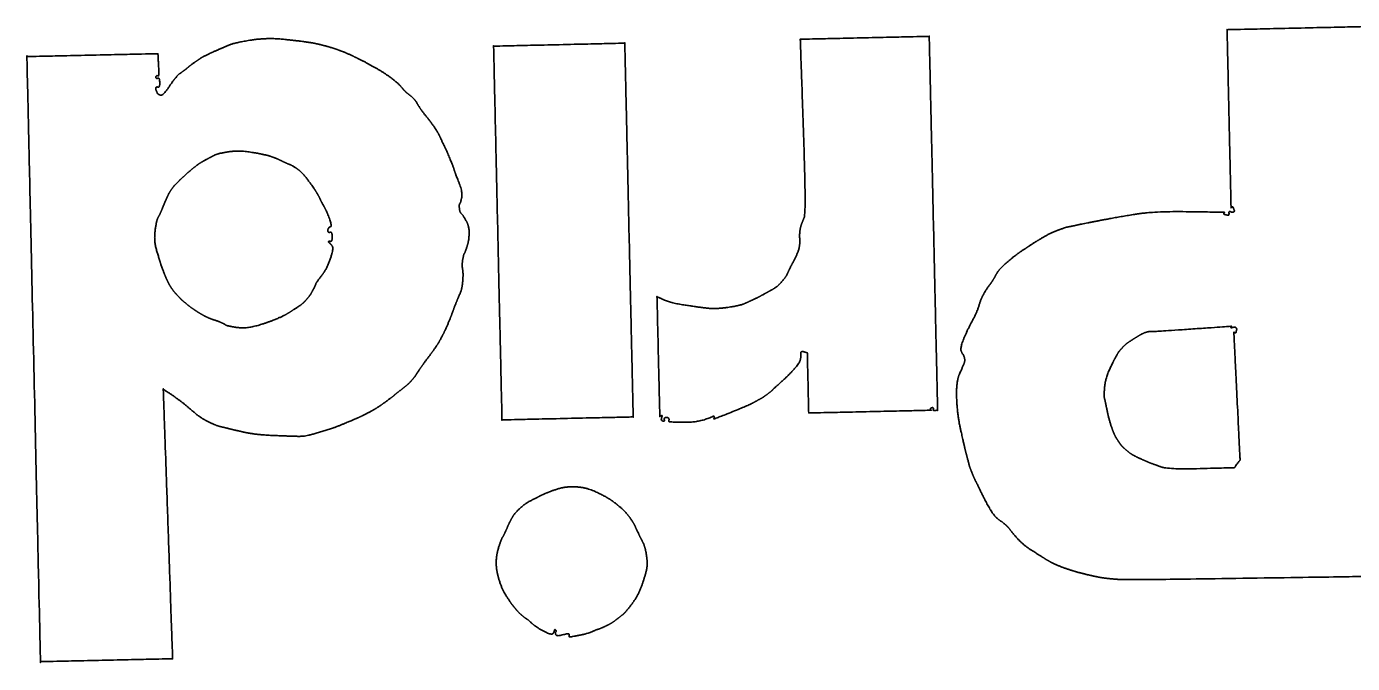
# Model space of a CAD drawing. Extents: x 2001876 to 2025694, y 804561 to 868938.
# Drawn here: x 2010836.35 to 2010879.36, y 834633.78 to 834654.43 of the extents above; entities that cross this region are included whole.
import ezdxf

# ---------------------------------------------------------------- set-up
doc = ezdxf.new("R2010")
doc.units = 0
doc.layers.add('Default', color=7, linetype='Continuous')

msp = doc.modelspace()

# ---------------------------------------------------------------- linework, layer by layer
at = {"layer": 'Default'}
for points in [[(2010875.291, 834654.329), (2010875.291, 834654.329), (2010879.832, 834654.431), (2010879.832, 834654.431)], [(2010875.42, 834648.556), (2010875.42, 834648.556), (2010875.291, 834654.329), (2010875.291, 834654.329)], [(2010842.433, 834653.619), (2010842.735, 834653.753), (2010843.14, 834653.917), (2010843.644, 834653.992)], [(2010843.644, 834653.992), (2010844.147, 834654.072), (2010845.213, 834653.964), (2010845.432, 834653.928)], [(2010845.432, 834653.928), (2010845.651, 834653.896), (2010845.693, 834653.888), (2010845.871, 834653.846)], [(2010845.871, 834653.846), (2010846.045, 834653.805), (2010846.315, 834653.725), (2010846.484, 834653.665)], [(2010851.502, 834653.795), (2010851.502, 834653.795), (2010855.757, 834653.891), (2010855.757, 834653.891)], [(2010851.774, 834641.676), (2010851.774, 834641.676), (2010851.502, 834653.795), (2010851.502, 834653.795)], [(2010855.757, 834653.891), (2010855.757, 834653.891), (2010856.029, 834641.772), (2010856.029, 834641.772)], [(2010861.449, 834654.019), (2010861.449, 834654.019), (2010865.631, 834654.112), (2010865.631, 834654.112)], [(2010861.578, 834648.245), (2010861.643, 834648.415), (2010861.449, 834654.019), (2010861.449, 834654.019)], [(2010865.631, 834654.112), (2010865.631, 834654.112), (2010865.903, 834641.993), (2010865.903, 834641.993)], [(2010836.365, 834653.456), (2010836.365, 834653.456), (2010840.615, 834653.551), (2010840.615, 834653.551)], [(2010836.805, 834633.836), (2010836.805, 834633.836), (2010836.365, 834653.456), (2010836.365, 834653.456)], [(2010840.615, 834653.551), (2010840.615, 834653.551), (2010840.654, 834652.82), (2010840.632, 834652.828)], [(2010841.813, 834653.273), (2010841.974, 834653.391), (2010842.136, 834653.485), (2010842.433, 834653.619)], [(2010846.484, 834653.665), (2010846.659, 834653.6), (2010846.7, 834653.583), (2010846.907, 834653.488)], [(2010846.907, 834653.488), (2010847.114, 834653.392), (2010847.482, 834653.2), (2010847.754, 834653.043)], [(2010841.201, 834652.782), (2010841.294, 834652.898), (2010841.321, 834652.898), (2010841.424, 834652.978)], [(2010841.424, 834652.978), (2010841.532, 834653.053), (2010841.647, 834653.16), (2010841.813, 834653.273)], [(2010847.754, 834653.043), (2010848.025, 834652.885), (2010848.424, 834652.571), (2010848.489, 834652.491)], [(2010840.563, 834652.827), (2010840.546, 834652.808), (2010840.546, 834652.772), (2010840.565, 834652.754)], [(2010840.632, 834652.828), (2010840.609, 834652.832), (2010840.577, 834652.845), (2010840.563, 834652.827)], [(2010840.565, 834652.754), (2010840.583, 834652.741), (2010840.597, 834652.755), (2010840.633, 834652.756)], [(2010840.633, 834652.756), (2010840.67, 834652.756), (2010840.676, 834652.475), (2010840.64, 834652.469)], [(2010840.696, 834652.207), (2010840.778, 834652.186), (2010841.104, 834652.671), (2010841.201, 834652.782)], [(2010840.571, 834652.468), (2010840.535, 834652.453), (2010840.551, 834652.367), (2010840.575, 834652.322)], [(2010840.64, 834652.469), (2010840.608, 834652.459), (2010840.603, 834652.478), (2010840.571, 834652.468)], [(2010840.575, 834652.322), (2010840.594, 834652.273), (2010840.618, 834652.232), (2010840.696, 834652.207)], [(2010848.489, 834652.491), (2010848.559, 834652.415), (2010848.559, 834652.406), (2010848.629, 834652.335)], [(2010848.629, 834652.335), (2010848.699, 834652.264), (2010848.847, 834652.162), (2010848.921, 834652.077)], [(2010848.921, 834652.077), (2010849.001, 834651.988), (2010849.011, 834651.948), (2010849.095, 834651.818)], [(2010849.095, 834651.818), (2010849.176, 834651.688), (2010849.437, 834651.375), (2010849.569, 834651.182)], [(2010849.569, 834651.182), (2010849.701, 834650.985), (2010849.753, 834650.873), (2010849.858, 834650.652)], [(2010842.879, 834650.364), (2010843.183, 834650.416), (2010843.826, 834650.33), (2010844, 834650.289)], [(2010849.858, 834650.652), (2010849.968, 834650.427), (2010850.175, 834649.927), (2010850.204, 834649.846)], [(2010841.682, 834649.773), (2010841.834, 834649.899), (2010841.986, 834650.012), (2010842.18, 834650.116)], [(2010842.18, 834650.116), (2010842.377, 834650.225), (2010842.571, 834650.316), (2010842.879, 834650.364)], [(2010844, 834650.289), (2010844.173, 834650.252), (2010844.219, 834650.239), (2010844.343, 834650.196)], [(2010844.343, 834650.196), (2010844.467, 834650.149), (2010844.614, 834650.08), (2010844.742, 834650.019)], [(2010844.742, 834650.019), (2010844.871, 834649.958), (2010844.935, 834649.946), (2010845.11, 834649.832)], [(2010841.25, 834649.377), (2010841.348, 834649.474), (2010841.531, 834649.647), (2010841.682, 834649.773)], [(2010845.11, 834649.832), (2010845.281, 834649.722), (2010845.675, 834649.189), (2010845.727, 834649.104)], [(2010850.204, 834649.846), (2010850.228, 834649.765), (2010850.228, 834649.765), (2010850.258, 834649.683)], [(2010850.258, 834649.683), (2010850.287, 834649.602), (2010850.499, 834649.061), (2010850.466, 834648.888)], [(2010840.781, 834648.588), (2010840.872, 834648.809), (2010840.98, 834649.048), (2010841.064, 834649.163)], [(2010841.064, 834649.163), (2010841.148, 834649.279), (2010841.152, 834649.274), (2010841.25, 834649.377)], [(2010845.727, 834649.104), (2010845.779, 834649.019), (2010845.784, 834649.01), (2010845.831, 834648.929)], [(2010845.831, 834648.929), (2010845.874, 834648.848), (2010845.903, 834648.762), (2010845.993, 834648.61)], [(2010850.466, 834648.888), (2010850.434, 834648.714), (2010850.38, 834648.672), (2010850.392, 834648.54)], [(2010840.525, 834647.832), (2010840.568, 834648.152), (2010840.691, 834648.364), (2010840.781, 834648.588)], [(2010845.993, 834648.61), (2010846.083, 834648.457), (2010846.262, 834647.965), (2010846.226, 834647.946)], [(2010850.392, 834648.54), (2010850.405, 834648.404), (2010850.497, 834648.333), (2010850.606, 834648.145)], [(2010861.43, 834647.733), (2010861.441, 834647.879), (2010861.509, 834648.08), (2010861.578, 834648.245)], [(2010870.394, 834647.988), (2010870.674, 834648.049), (2010871.63, 834648.23), (2010872.25, 834648.335)], [(2010872.25, 834648.335), (2010872.871, 834648.444), (2010875.205, 834648.41), (2010875.205, 834648.41)], [(2010875.205, 834648.41), (2010875.205, 834648.41), (2010875.175, 834648.346), (2010875.207, 834648.337)], [(2010875.207, 834648.337), (2010875.257, 834648.325), (2010875.348, 834648.304), (2010875.352, 834648.341)], [(2010875.352, 834648.341), (2010875.36, 834648.377), (2010875.338, 834648.377), (2010875.351, 834648.413)], [(2010875.351, 834648.413), (2010875.368, 834648.446), (2010875.451, 834648.402), (2010875.496, 834648.417)], [(2010875.493, 834648.558), (2010875.483, 834648.594), (2010875.42, 834648.556), (2010875.42, 834648.556)], [(2010875.496, 834648.417), (2010875.541, 834648.431), (2010875.507, 834648.512), (2010875.493, 834648.558)], [(2010840.714, 834646.718), (2010840.622, 834646.988), (2010840.482, 834647.513), (2010840.525, 834647.832)], [(2010846.154, 834647.899), (2010846.128, 834647.872), (2010846.121, 834647.767), (2010846.157, 834647.758)], [(2010846.226, 834647.946), (2010846.186, 834647.927), (2010846.176, 834647.932), (2010846.154, 834647.899)], [(2010850.606, 834648.145), (2010850.715, 834647.956), (2010850.703, 834647.478), (2010850.634, 834647.281)], [(2010869.015, 834647.407), (2010869.221, 834647.539), (2010869.607, 834647.757), (2010869.847, 834647.84)], [(2010869.847, 834647.84), (2010870.081, 834647.927), (2010870.117, 834647.928), (2010870.394, 834647.988)], [(2010846.164, 834647.468), (2010846.128, 834647.462), (2010846.207, 834647.387), (2010846.267, 834647.315)], [(2010846.157, 834647.758), (2010846.19, 834647.746), (2010846.194, 834647.764), (2010846.23, 834647.76)], [(2010846.237, 834647.469), (2010846.201, 834647.459), (2010846.2, 834647.473), (2010846.164, 834647.468)], [(2010846.23, 834647.76), (2010846.262, 834647.752), (2010846.268, 834647.479), (2010846.237, 834647.469)], [(2010861.145, 834646.658), (2010861.25, 834646.855), (2010861.415, 834647.2), (2010861.429, 834647.378)], [(2010861.429, 834647.378), (2010861.444, 834647.556), (2010861.42, 834647.582), (2010861.43, 834647.733)], [(2010868.562, 834647.106), (2010868.768, 834647.247), (2010868.809, 834647.271), (2010869.015, 834647.407)], [(2010846.267, 834647.315), (2010846.324, 834647.244), (2010846.085, 834646.552), (2010845.921, 834646.352)], [(2010850.634, 834647.281), (2010850.571, 834647.084), (2010850.539, 834647.07), (2010850.502, 834646.887)], [(2010867.844, 834646.462), (2010867.924, 834646.582), (2010868.356, 834646.965), (2010868.562, 834647.106)], [(2010840.926, 834646.177), (2010840.883, 834646.267), (2010840.806, 834646.451), (2010840.714, 834646.718)], [(2010850.502, 834646.887), (2010850.47, 834646.7), (2010850.522, 834646.419), (2010850.5, 834646.178)], [(2010860.852, 834646.16), (2010860.989, 834646.317), (2010861.045, 834646.455), (2010861.145, 834646.658)], [(2010841.021, 834646.001), (2010840.969, 834646.087), (2010840.969, 834646.087), (2010840.926, 834646.177)], [(2010845.921, 834646.352), (2010845.757, 834646.149), (2010845.714, 834646.016), (2010845.645, 834645.891)], [(2010850.5, 834646.178), (2010850.483, 834645.932), (2010850.349, 834645.628), (2010850.28, 834645.459)], [(2010860.301, 834645.77), (2010860.458, 834645.855), (2010860.714, 834646.002), (2010860.852, 834646.16)], [(2010867.427, 834645.812), (2010867.554, 834646.019), (2010867.634, 834646.103), (2010867.7, 834646.213)], [(2010867.7, 834646.213), (2010867.77, 834646.324), (2010867.77, 834646.342), (2010867.844, 834646.462)], [(2010841.288, 834645.671), (2010841.2, 834645.755), (2010841.073, 834645.916), (2010841.021, 834646.001)], [(2010841.515, 834645.458), (2010841.414, 834645.542), (2010841.372, 834645.582), (2010841.288, 834645.671)], [(2010845.645, 834645.891), (2010845.575, 834645.767), (2010845.562, 834645.735), (2010845.469, 834645.624)], [(2010856.893, 834641.791), (2010856.893, 834641.791), (2010856.801, 834645.673), (2010856.801, 834645.673)], [(2010856.801, 834645.673), (2010856.801, 834645.673), (2010857.183, 834645.486), (2010857.589, 834645.418)], [(2010859.95, 834645.589), (2010860.13, 834645.675), (2010860.144, 834645.685), (2010860.301, 834645.77)], [(2010867.034, 834644.898), (2010867.195, 834645.197), (2010867.304, 834645.6), (2010867.427, 834645.812)], [(2010841.932, 834645.158), (2010841.798, 834645.241), (2010841.622, 834645.369), (2010841.515, 834645.458)], [(2010845.04, 834645.268), (2010844.856, 834645.146), (2010844.659, 834645.032), (2010844.348, 834644.907)], [(2010845.469, 834645.624), (2010845.376, 834645.508), (2010845.228, 834645.386), (2010845.04, 834645.268)], [(2010850.28, 834645.459), (2010850.211, 834645.289), (2010850.215, 834645.284), (2010850.151, 834645.115)], [(2010857.589, 834645.418), (2010858.087, 834645.338), (2010858.702, 834645.266), (2010859.101, 834645.325)], [(2010859.101, 834645.325), (2010859.496, 834645.383), (2010859.775, 834645.508), (2010859.95, 834645.589)], [(2010842.323, 834644.957), (2010842.213, 834645), (2010842.065, 834645.079), (2010841.932, 834645.158)], [(2010842.579, 834644.867), (2010842.396, 834644.936), (2010842.433, 834644.914), (2010842.323, 834644.957)], [(2010843.134, 834644.68), (2010842.842, 834644.723), (2010842.758, 834644.799), (2010842.579, 834644.867)], [(2010844.348, 834644.907), (2010844.037, 834644.782), (2010843.421, 834644.632), (2010843.134, 834644.68)], [(2010850.151, 834645.115), (2010850.086, 834644.945), (2010849.931, 834644.578), (2010849.835, 834644.394)], [(2010866.669, 834643.903), (2010866.626, 834644.002), (2010866.868, 834644.598), (2010867.034, 834644.898)], [(2010849.835, 834644.394), (2010849.735, 834644.205), (2010849.708, 834644.163), (2010849.589, 834643.988)], [(2010872.322, 834644.339), (2010872.465, 834644.433), (2010872.672, 834644.528), (2010872.754, 834644.539)], [(2010872.754, 834644.539), (2010872.836, 834644.55), (2010872.863, 834644.542), (2010872.918, 834644.543)], [(2010872.918, 834644.543), (2010872.972, 834644.54), (2010875.434, 834644.713), (2010875.434, 834644.713)], [(2010875.434, 834644.713), (2010875.434, 834644.713), (2010875.408, 834644.653), (2010875.435, 834644.663)], [(2010875.435, 834644.663), (2010875.484, 834644.673), (2010875.543, 834644.697), (2010875.58, 834644.666)], [(2010875.511, 834644.519), (2010875.511, 834644.519), (2010875.713, 834640.381), (2010875.713, 834640.381)], [(2010875.583, 834644.521), (2010875.575, 834644.484), (2010875.511, 834644.519), (2010875.511, 834644.519)], [(2010875.58, 834644.666), (2010875.613, 834644.631), (2010875.591, 834644.567), (2010875.583, 834644.521)], [(2010849.589, 834643.988), (2010849.466, 834643.808), (2010849.223, 834643.497), (2010849.104, 834643.317)], [(2010871.659, 834643.678), (2010871.76, 834643.853), (2010871.777, 834643.89), (2010871.884, 834644.006)], [(2010871.884, 834644.006), (2010871.99, 834644.127), (2010872.178, 834644.249), (2010872.322, 834644.339)], [(2010861.45, 834643.626), (2010861.434, 834643.521), (2010860.977, 834643.029), (2010860.785, 834642.865)], [(2010861.463, 834643.845), (2010861.465, 834643.772), (2010861.47, 834643.731), (2010861.45, 834643.626)], [(2010861.677, 834643.85), (2010861.677, 834643.85), (2010861.462, 834643.913), (2010861.463, 834643.845)], [(2010861.721, 834641.9), (2010861.721, 834641.9), (2010861.677, 834643.85), (2010861.677, 834643.85)], [(2010866.613, 834643.164), (2010866.726, 834643.422), (2010866.799, 834643.601), (2010866.769, 834643.705)], [(2010866.769, 834643.705), (2010866.735, 834643.809), (2010866.713, 834643.799), (2010866.669, 834643.903)], [(2010871.317, 834642.711), (2010871.338, 834642.993), (2010871.563, 834643.503), (2010871.659, 834643.678)], [(2010849.104, 834643.317), (2010848.985, 834643.142), (2010848.946, 834643.073), (2010848.84, 834642.952)], [(2010866.649, 834641.36), (2010866.544, 834641.808), (2010866.496, 834642.907), (2010866.613, 834643.164)], [(2010840.787, 834642.671), (2010840.787, 834642.671), (2010841.092, 834633.932), (2010841.092, 834633.932)], [(2010841.545, 834642.129), (2010841.322, 834642.315), (2010840.787, 834642.671), (2010840.787, 834642.671)], [(2010848.84, 834642.952), (2010848.733, 834642.836), (2010848.603, 834642.733), (2010848.465, 834642.625)], [(2010860.785, 834642.865), (2010860.588, 834642.697), (2010860.535, 834642.628), (2010860.397, 834642.52)], [(2010871.382, 834642.062), (2010871.335, 834642.302), (2010871.296, 834642.433), (2010871.317, 834642.711)], [(2010848.031, 834642.284), (2010847.852, 834642.152), (2010847.601, 834641.992), (2010847.367, 834641.873)], [(2010848.465, 834642.625), (2010848.326, 834642.518), (2010848.21, 834642.415), (2010848.031, 834642.284)], [(2010859.939, 834642.242), (2010859.787, 834642.152), (2010858.646, 834641.703), (2010858.646, 834641.703)], [(2010860.397, 834642.52), (2010860.258, 834642.417), (2010860.096, 834642.327), (2010859.939, 834642.242)], [(2010842.257, 834641.613), (2010842.027, 834641.726), (2010841.767, 834641.938), (2010841.545, 834642.129)], [(2010847.367, 834641.873), (2010847.134, 834641.754), (2010846.985, 834641.696), (2010846.647, 834641.552)], [(2010856.966, 834641.793), (2010856.974, 834641.829), (2010856.893, 834641.791), (2010856.893, 834641.791)], [(2010856.969, 834641.647), (2010856.937, 834641.665), (2010856.948, 834641.747), (2010856.966, 834641.793)], [(2010858.626, 834641.794), (2010858.189, 834641.588), (2010857.193, 834641.607), (2010857.188, 834641.62)], [(2010858.646, 834641.703), (2010858.646, 834641.703), (2010858.671, 834641.813), (2010858.626, 834641.794)], [(2010865.689, 834641.989), (2010865.689, 834641.989), (2010861.721, 834641.9), (2010861.721, 834641.9)], [(2010865.687, 834642.061), (2010865.66, 834642.056), (2010865.689, 834641.989), (2010865.689, 834641.989)], [(2010865.756, 834642.063), (2010865.742, 834642.081), (2010865.71, 834642.066), (2010865.687, 834642.061)], [(2010865.757, 834641.99), (2010865.761, 834642.013), (2010865.774, 834642.045), (2010865.756, 834642.063)], [(2010865.903, 834641.993), (2010865.903, 834641.993), (2010865.753, 834641.967), (2010865.757, 834641.99)], [(2010871.604, 834641.28), (2010871.541, 834641.429), (2010871.432, 834641.822), (2010871.382, 834642.062)], [(2010842.871, 834641.404), (2010842.697, 834641.445), (2010842.482, 834641.5), (2010842.257, 834641.613)], [(2010843.259, 834641.313), (2010843.118, 834641.341), (2010843.04, 834641.362), (2010842.871, 834641.404)], [(2010846.647, 834641.552), (2010846.314, 834641.408), (2010845.414, 834641.147), (2010845.301, 834641.145)], [(2010856.029, 834641.772), (2010856.029, 834641.772), (2010851.774, 834641.676), (2010851.774, 834641.676)], [(2010857.042, 834641.649), (2010857.028, 834641.631), (2010857.001, 834641.634), (2010856.969, 834641.647)], [(2010857.04, 834641.722), (2010857.027, 834641.69), (2010857.055, 834641.672), (2010857.042, 834641.649)], [(2010857.181, 834641.725), (2010857.162, 834641.756), (2010857.048, 834641.758), (2010857.04, 834641.722)], [(2010857.183, 834641.652), (2010857.182, 834641.67), (2010857.2, 834641.693), (2010857.181, 834641.725)], [(2010857.188, 834641.62), (2010857.183, 834641.639), (2010857.183, 834641.639), (2010857.183, 834641.652)], [(2010866.87, 834640.432), (2010866.806, 834640.667), (2010866.75, 834640.916), (2010866.649, 834641.36)], [(2010843.721, 834641.223), (2010843.488, 834641.259), (2010843.401, 834641.279), (2010843.259, 834641.313)], [(2010845.078, 834641.144), (2010844.964, 834641.146), (2010843.949, 834641.187), (2010843.721, 834641.223)], [(2010845.301, 834641.145), (2010845.192, 834641.142), (2010845.192, 834641.142), (2010845.078, 834641.144)], [(2010871.756, 834640.997), (2010871.69, 834641.1), (2010871.666, 834641.136), (2010871.604, 834641.28)], [(2010872.022, 834640.698), (2010871.897, 834640.8), (2010871.822, 834640.898), (2010871.756, 834640.997)], [(2010872.51, 834640.404), (2010872.317, 834640.491), (2010872.142, 834640.592), (2010872.022, 834640.698)], [(2010867.022, 834639.949), (2010866.95, 834640.134), (2010866.93, 834640.197), (2010866.87, 834640.432)], [(2010873.157, 834640.15), (2010872.937, 834640.227), (2010872.703, 834640.318), (2010872.51, 834640.404)], [(2010875.527, 834640.126), (2010875.527, 834640.126), (2010873.373, 834640.069), (2010873.157, 834640.15)], [(2010875.713, 834640.381), (2010875.713, 834640.381), (2010875.527, 834640.126), (2010875.527, 834640.126)], [(2010867.308, 834639.342), (2010867.189, 834639.594), (2010867.094, 834639.769), (2010867.022, 834639.949)], [(2010852.353, 834638.806), (2010852.518, 834638.96), (2010852.9, 834639.155), (2010853.021, 834639.217)], [(2010853.021, 834639.217), (2010853.147, 834639.274), (2010853.147, 834639.278), (2010853.273, 834639.327)], [(2010853.273, 834639.327), (2010853.4, 834639.38), (2010853.851, 834639.522), (2010854.193, 834639.502)], [(2010854.193, 834639.502), (2010854.53, 834639.482), (2010855.1, 834639.209), (2010855.224, 834639.13)], [(2010867.828, 834638.489), (2010867.707, 834638.595), (2010867.428, 834639.09), (2010867.308, 834639.342)], [(2010852.017, 834638.344), (2010852.078, 834638.468), (2010852.188, 834638.652), (2010852.353, 834638.806)], [(2010855.224, 834639.13), (2010855.349, 834639.05), (2010855.349, 834639.05), (2010855.465, 834638.962)], [(2010855.465, 834638.962), (2010855.58, 834638.874), (2010855.84, 834638.629), (2010855.953, 834638.459)], [(2010851.905, 834638.095), (2010851.961, 834638.219), (2010851.956, 834638.224), (2010852.017, 834638.344)], [(2010855.953, 834638.459), (2010856.066, 834638.293), (2010856.105, 834638.19), (2010856.196, 834638.001)], [(2010868.082, 834638.295), (2010867.962, 834638.401), (2010867.948, 834638.387), (2010867.828, 834638.489)], [(2010851.65, 834637.489), (2010851.726, 834637.755), (2010851.848, 834637.971), (2010851.905, 834638.095)], [(2010856.196, 834638.001), (2010856.286, 834637.812), (2010856.415, 834637.569), (2010856.457, 834637.302)], [(2010868.507, 834637.813), (2010868.325, 834638.009), (2010868.203, 834638.193), (2010868.082, 834638.295)], [(2010851.682, 834636.48), (2010851.593, 834636.779), (2010851.579, 834637.224), (2010851.65, 834637.489)], [(2010869.298, 834637.23), (2010869.196, 834637.292), (2010868.693, 834637.612), (2010868.507, 834637.813)], [(2010856.457, 834637.302), (2010856.499, 834637.039), (2010856.447, 834636.719), (2010856.354, 834636.44)], [(2010869.496, 834637.107), (2010869.395, 834637.164), (2010869.395, 834637.169), (2010869.298, 834637.23)], [(2010870.157, 834636.827), (2010869.919, 834636.903), (2010869.602, 834637.046), (2010869.496, 834637.107)], [(2010870.908, 834636.625), (2010870.757, 834636.658), (2010870.396, 834636.746), (2010870.157, 834636.827)], [(2010871.205, 834636.564), (2010871.054, 834636.592), (2010871.054, 834636.592), (2010870.908, 834636.625)], [(2010852.076, 834635.721), (2010852.02, 834635.801), (2010851.775, 834636.182), (2010851.682, 834636.48)], [(2010856.354, 834636.44), (2010856.26, 834636.16), (2010856.085, 834635.833), (2010855.935, 834635.639)], [(2010871.829, 834636.5), (2010871.62, 834636.514), (2010871.355, 834636.54), (2010871.205, 834636.564)], [(2010880.086, 834636.604), (2010880.086, 834636.604), (2010872.039, 834636.482), (2010871.829, 834636.5)], [(2010852.198, 834635.569), (2010852.137, 834635.64), (2010852.137, 834635.645), (2010852.076, 834635.721)], [(2010852.459, 834635.306), (2010852.366, 834635.381), (2010852.259, 834635.493), (2010852.198, 834635.569)], [(2010855.935, 834635.639), (2010855.785, 834635.445), (2010855.678, 834635.351), (2010855.526, 834635.234)], [(2010852.732, 834635.089), (2010852.606, 834635.209), (2010852.551, 834635.231), (2010852.459, 834635.306)], [(2010853.422, 834634.746), (2010853.377, 834634.69), (2010852.857, 834634.97), (2010852.732, 834635.089)], [(2010855.032, 834634.941), (2010854.892, 834634.883), (2010854.869, 834634.887), (2010854.712, 834634.816)], [(2010855.526, 834635.234), (2010855.374, 834635.117), (2010855.171, 834635.003), (2010855.032, 834634.941)], [(2010853.515, 834634.861), (2010853.477, 834634.897), (2010853.47, 834634.801), (2010853.422, 834634.746)], [(2010853.518, 834634.716), (2010853.494, 834634.784), (2010853.547, 834634.826), (2010853.515, 834634.861)], [(2010853.95, 834634.726), (2010853.944, 834634.762), (2010853.538, 834634.648), (2010853.518, 834634.716)], [(2010853.951, 834634.653), (2010853.951, 834634.662), (2010853.955, 834634.689), (2010853.95, 834634.726)], [(2010853.956, 834634.639), (2010853.951, 834634.644), (2010853.951, 834634.648), (2010853.951, 834634.653)], [(2010854.712, 834634.816), (2010854.559, 834634.744), (2010853.956, 834634.63), (2010853.956, 834634.639)], [(2010841.055, 834633.932), (2010841.055, 834633.932), (2010836.805, 834633.836), (2010836.805, 834633.836)], [(2010841.092, 834633.932), (2010841.092, 834633.932), (2010841.055, 834633.932), (2010841.055, 834633.932)]]:
    msp.add_open_spline(points, degree=2, dxfattribs=at)

doc.saveas('drawing.dxf')
